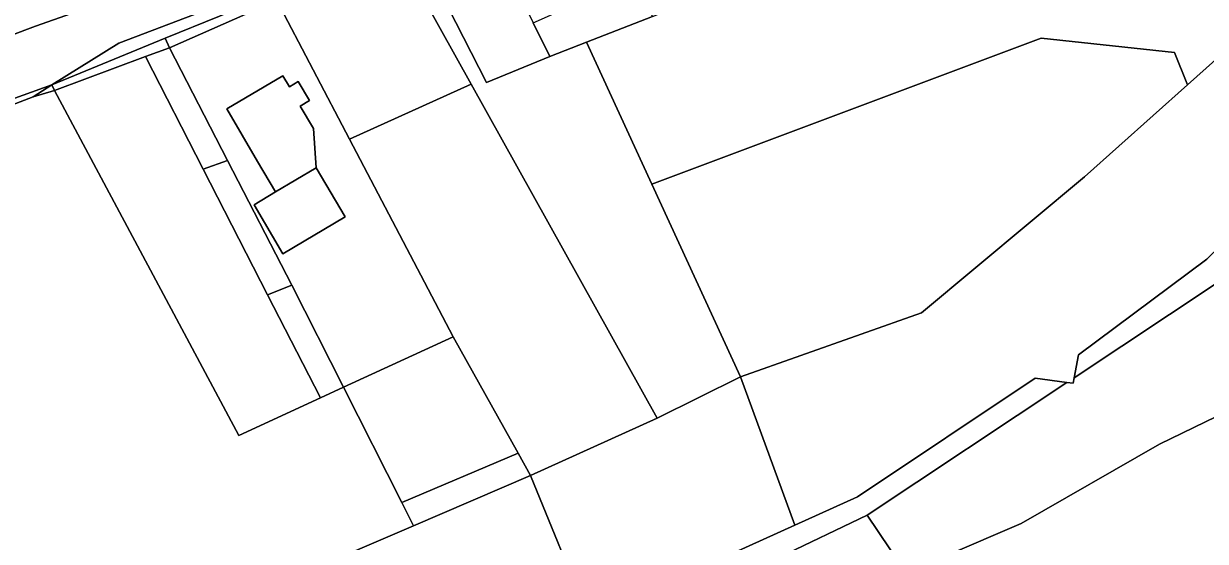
# Model space of a CAD drawing. Extents: x -477304 to -465429, y -1159113 to -1149210.
# Drawn here: x -473001.2 to -472814, y -1153884.9 to -1153802.9 of the extents above; entities that cross this region are included whole.
import ezdxf

# ---------------------------------------------------------------- set-up
doc = ezdxf.new("R2010")
doc.units = 0
for name, color, linetype in [('BPEJ_s', 7, 'Continuous'), ('orna_s', 7, 'Continuous'), ('ostatni_s', 7, 'Continuous'), ('trav_porost_s', 7, 'Continuous'), ('voda_s', 7, 'Continuous')]:
    doc.layers.add(name, color=color, linetype=linetype)

msp = doc.modelspace()

# ---------------------------------------------------------------- linework, layer by layer
at = {"layer": 'BPEJ_s'}
for points in [[(-472855.13, -1153887.23), (-472843.21, -1153882.13), (-472821.3, -1153869.57), (-472801.39, -1153859.89)], [(-472801.39, -1153859.89), (-472821.3, -1153869.57), (-472843.21, -1153882.13), (-472855.13, -1153887.23)]]:
    msp.add_lwpolyline(points, dxfattribs=at)
at = {"layer": 'orna_s'}
msp.add_lwpolyline([(-472912.03, -1153805.88), (-472917.86, -1153808.16), (-472920.47, -1153802.82), (-472913.96, -1153799.93), (-472915.2, -1153796.87), (-472906.18, -1153792.67), (-472901.59, -1153801.81)], close=True, dxfattribs=at)
at = {"layer": 'ostatni_s'}
for points in [[(-472750.22, -1153632.74), (-472757.37, -1153639.73), (-472764.87, -1153646.35), (-472772.58, -1153652.71), (-472780.37, -1153658.98), (-472788.24, -1153665.15), (-472830.46, -1153697.68), (-472893.58, -1153746.18), (-472901.6, -1153752.15), (-472909.71, -1153758), (-472918.04, -1153763.53), (-472926.43, -1153768.98), (-472934.92, -1153774.26), (-472943.64, -1153779.15), (-472952.53, -1153783.74), (-472957.23, -1153786.06), (-472971.3, -1153792.54), (-472980.52, -1153796.42), (-472989.84, -1153800.03), (-472999.27, -1153803.37), (-473070.39, -1153830.11)], [(-473070.39, -1153830.11), (-472999.27, -1153803.37), (-472989.84, -1153800.03), (-472980.52, -1153796.42), (-472971.3, -1153792.54), (-472957.23, -1153786.06), (-472957.11, -1153786.38), (-472952.38, -1153783.94), (-472952.53, -1153783.74), (-472943.64, -1153779.15), (-472934.92, -1153774.26), (-472926.43, -1153768.98), (-472918.04, -1153763.53), (-472909.71, -1153758), (-472901.6, -1153752.15), (-472893.58, -1153746.18), (-472830.46, -1153697.68), (-472788.24, -1153665.15), (-472780.37, -1153658.98), (-472772.58, -1153652.71), (-472764.87, -1153646.35), (-472757.37, -1153639.73), (-472750.22, -1153632.74)], [(-472744.19, -1153637.94), (-472756, -1153648.69), (-472755.9, -1153648.82), (-472766.88, -1153657.71), (-472793.17, -1153677.86), (-472827.03, -1153703.9), (-472864.13, -1153732.5), (-472890.83, -1153752.88), (-472910.2, -1153766.96), (-472918.68, -1153772.44), (-472930.4, -1153779.81), (-472944.27, -1153787.4), (-472961.94, -1153795.99), (-472972.91, -1153801.03), (-472986.08, -1153806.06), (-472996.68, -1153812.66), (-473018.69, -1153820.56)], [(-472961.56, -1153798.22), (-472978.77, -1153805.23), (-472996.68, -1153812.66), (-472986.08, -1153806.06), (-472972.91, -1153801.03)]]:
    msp.add_lwpolyline(points, dxfattribs=at)
for points in [[(-472938.97, -1153790.51), (-472931.89, -1153786.54), (-472929.18, -1153785.02), (-472920.47, -1153802.82), (-472917.86, -1153808.16), (-472927.89, -1153812.25), (-472935.17, -1153797.98)], [(-472961.06, -1153799.26), (-472951.5, -1153794.4), (-472942.97, -1153789.73), (-472930.29, -1153812.52), (-472949.55, -1153821.25)], [(-472961.56, -1153798.22), (-472961.06, -1153799.26), (-472978.05, -1153806.77), (-472978.77, -1153805.23)], [(-472996.68, -1153812.66), (-472978.77, -1153805.23), (-472978.05, -1153806.77), (-472981.87, -1153808.17), (-472996.28, -1153813.54)], [(-472957.39, -1153816), (-472955.28, -1153819.58), (-472954.86, -1153825.79), (-472961.29, -1153829.61), (-472964.11, -1153824.8), (-472969.01, -1153816.43), (-472960.13, -1153811.19), (-472959.09, -1153812.96), (-472957.67, -1153812.12), (-472955.9, -1153815.12)], [(-472999.67, -1153814.52), (-473010.01, -1153818.51), (-473018.69, -1153820.56), (-472996.68, -1153812.66)], [(-472999.67, -1153814.52), (-472996.68, -1153812.66), (-472996.28, -1153813.54)], [(-472812.2, -1153843.99), (-472834.83, -1153859.02), (-472834.15, -1153855.38), (-472813.83, -1153840.23), (-472797.54, -1153824.37), (-472787.46, -1153813.96), (-472788.51, -1153820.34)], [(-472960.13, -1153839.42), (-472964.68, -1153831.63), (-472961.29, -1153829.61), (-472954.86, -1153825.79), (-472950.25, -1153833.56)], [(-472867.62, -1153880.8), (-472835.96, -1153859.77), (-472834.97, -1153859.91), (-472834.83, -1153859.02), (-472812.2, -1153843.99), (-472791.82, -1153873.96), (-472808.05, -1153887.4), (-472839.75, -1153905.5), (-472855.97, -1153898.08), (-472858.47, -1153894.37)], [(-472869.11, -1153877.87), (-472840.98, -1153859.08), (-472835.96, -1153859.77), (-472867.62, -1153880.8), (-472909.23, -1153900.73), (-472909.87, -1153900.98), (-472911.67, -1153897.1), (-472889.06, -1153886.9), (-472879.05, -1153882.37)], [(-472905.35, -1153906.41), (-472909.87, -1153900.98), (-472909.23, -1153900.73), (-472867.62, -1153880.8), (-472858.47, -1153894.37), (-472878.29, -1153904.62), (-472897.25, -1153911.08), (-472901.44, -1153911.2)]]:
    msp.add_lwpolyline(points, close=True, dxfattribs=at)
at = {"layer": 'trav_porost_s'}
for points in [[(-472898.21, -1153800.49), (-472878.1, -1153793.19), (-472864.38, -1153787.12), (-472849.92, -1153778.99), (-472826.29, -1153765.7), (-472815.89, -1153758.91), (-472802.63, -1153777.28), (-472790.48, -1153785.84), (-472803.05, -1153800.28), (-472816.9, -1153812.66), (-472818.95, -1153807.53), (-472840.03, -1153805.24), (-472901.7, -1153828.37), (-472912.03, -1153805.88), (-472901.59, -1153801.81)], [(-472940.18, -1153788.14), (-472938.97, -1153790.51), (-472935.17, -1153797.98), (-472927.89, -1153812.25), (-472917.86, -1153808.16), (-472912.03, -1153805.88), (-472901.7, -1153828.37), (-472887.67, -1153858.9), (-472900.85, -1153865.45), (-472930.29, -1153812.52), (-472942.97, -1153789.73)], [(-472949.55, -1153821.25), (-472933.17, -1153852.53), (-472950.5, -1153860.5), (-472958.71, -1153844.39), (-472968.88, -1153824.61), (-472978.05, -1153806.77), (-472961.06, -1153799.26)], [(-472833.16, -1153827.19), (-472858.99, -1153848.75), (-472887.67, -1153858.9), (-472901.7, -1153828.37), (-472840.03, -1153805.24), (-472818.95, -1153807.53), (-472816.9, -1153812.66)], [(-472978.05, -1153806.77), (-472968.88, -1153824.61), (-472972.73, -1153826), (-472981.87, -1153808.17)], [(-472962.53, -1153845.9), (-472954.17, -1153862.2), (-472967.11, -1153868.16), (-472996.28, -1153813.54), (-472981.87, -1153808.17), (-472972.73, -1153826)], [(-472959.09, -1153812.96), (-472960.13, -1153811.19), (-472969.01, -1153816.43), (-472964.11, -1153824.8), (-472961.29, -1153829.61), (-472964.68, -1153831.63), (-472960.13, -1153839.42), (-472950.25, -1153833.56), (-472954.86, -1153825.79), (-472955.28, -1153819.58), (-472957.39, -1153816), (-472955.9, -1153815.12), (-472957.67, -1153812.12)], [(-473003.97, -1153909.06), (-473041.46, -1153830.37), (-473036.13, -1153828.26), (-473027.67, -1153824.9), (-473010.01, -1153818.51), (-472999.67, -1153814.52), (-472996.28, -1153813.54), (-472967.11, -1153868.16), (-472954.17, -1153862.2), (-472950.5, -1153860.5), (-472941.3, -1153878.79), (-472939.44, -1153882.49), (-472957.82, -1153890.36), (-472990.37, -1153903.15)], [(-472933.17, -1153852.53), (-472949.55, -1153821.25), (-472930.29, -1153812.52), (-472900.85, -1153865.45), (-472920.89, -1153874.49), (-472922.86, -1153870.95)], [(-472962.53, -1153845.9), (-472972.73, -1153826), (-472968.88, -1153824.61), (-472958.71, -1153844.39)], [(-472958.71, -1153844.39), (-472950.5, -1153860.5), (-472954.17, -1153862.2), (-472962.53, -1153845.9)], [(-472941.3, -1153878.79), (-472950.5, -1153860.5), (-472933.17, -1153852.53), (-472922.86, -1153870.95)], [(-472941.3, -1153878.79), (-472922.86, -1153870.95), (-472920.89, -1153874.49), (-472939.44, -1153882.49)]]:
    msp.add_lwpolyline(points, close=True, dxfattribs=at)
at = {"layer": 'voda_s'}
for points in [[(-472776.81, -1153803.44), (-472784.79, -1153812), (-472787.46, -1153813.96), (-472797.54, -1153824.37), (-472813.83, -1153840.23), (-472834.15, -1153855.38), (-472834.83, -1153859.02), (-472834.97, -1153859.91), (-472835.96, -1153859.77), (-472840.98, -1153859.08), (-472869.11, -1153877.87), (-472879.05, -1153882.37), (-472887.67, -1153858.9), (-472858.99, -1153848.75), (-472833.16, -1153827.19), (-472816.9, -1153812.66), (-472803.05, -1153800.28), (-472790.48, -1153785.84), (-472788.9, -1153784.02), (-472779.77, -1153772.42), (-472773.49, -1153756.92), (-472777.88, -1153794.39)], [(-472889.06, -1153886.9), (-472911.67, -1153897.1), (-472920.89, -1153874.49), (-472900.85, -1153865.45), (-472887.67, -1153858.9), (-472879.05, -1153882.37)]]:
    msp.add_lwpolyline(points, close=True, dxfattribs=at)
msp.add_lwpolyline([(-473003.97, -1153909.06), (-472990.37, -1153903.15), (-472957.82, -1153890.36), (-472939.44, -1153882.49), (-472920.89, -1153874.49), (-472911.67, -1153897.1), (-472909.87, -1153900.98), (-472905.35, -1153906.41), (-472901.44, -1153911.2), (-472896.59, -1153916.54), (-472900.76, -1153920.53), (-472904.17, -1153923.33), (-472908.84, -1153918.11), (-472924.45, -1153906.68), (-472931.87, -1153906.63), (-472969.34, -1153920.54), (-473007.78, -1153934.81)], dxfattribs=at)

doc.saveas('drawing.dxf')
